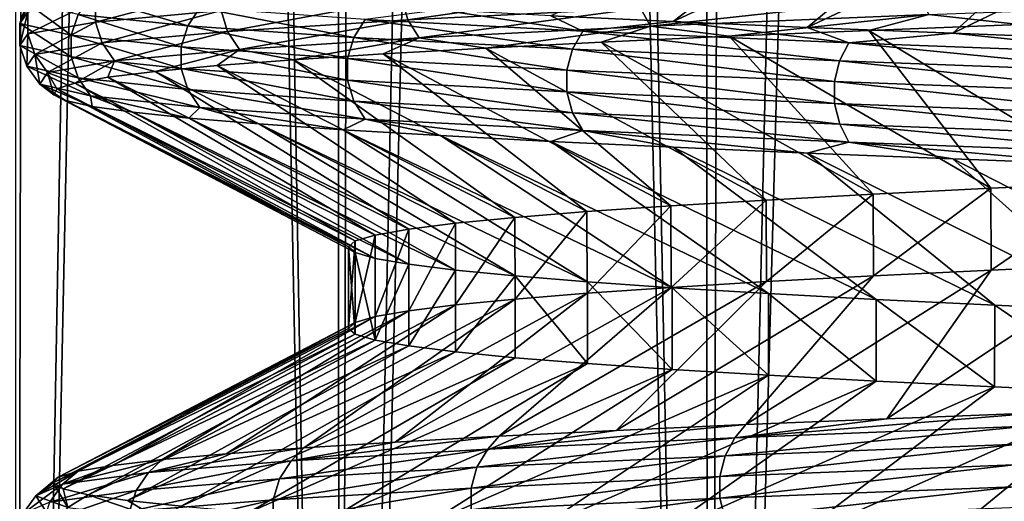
# Model space of a CAD drawing. Header units: metres. Extents: x -206 to 75, y -104 to 104.
# Tile 478 of 656: x -10.46 to -6.99, y -89.61 to -87.91. Entities that reach past the tile are written whole.
import ezdxf

# ---------------------------------------------------------------- set-up
doc = ezdxf.new("R2010")
doc.units = ezdxf.units.M
doc.layers.add('solid_01_1-CONSUMER_THERM_B_125288', color=7, linetype='CONTINUOUS')

msp = doc.modelspace()

# ---------------------------------------------------------------- linework, layer by layer
at = {"layer": 'solid_01_1-CONSUMER_THERM_B_125288'}
for points in [[(-7.335672, -66.707863, 35.473965), (-8.037544, -66.726852, 34.97081), (-8.035554, -97, 34.972336)], [(-7.335672, -66.707863, 35.473965), (-8.035554, -97, 34.972336), (-6.599802, -97, 35.931637)], [(-6.60177, -66.689018, 35.930511), (-7.335672, -66.707863, 35.473965), (-6.599802, -97, 35.931637)], [(-8.704977, -66.745857, 34.422871), (-9.335324, -66.764755, 33.832294), (-9.333812, -97, 33.833813)], [(-8.704977, -66.745857, 34.422871), (-9.333812, -97, 33.833813), (-8.035554, -97, 34.972336)], [(-8.037544, -66.726852, 34.97081), (-8.704977, -66.745857, 34.422871), (-8.035554, -97, 34.972336)], [(-9.925726, -66.783531, 33.201721), (-10.473459, -66.802338, 32.534092), (-10.472335, -97, 32.535553)], [(-9.925726, -66.783531, 33.201721), (-10.472335, -97, 32.535553), (-9.333812, -97, 33.833813)], [(-9.335324, -66.764755, 33.832294), (-9.925726, -66.783531, 33.201721), (-9.333812, -97, 33.833813)], [(-10.926984, -67.163429, 17.094528), (-10.413426, -67.182404, 16.388247), (-10.472326, -97, 16.464436)], [(-10.413426, -67.182404, 16.388247), (-9.854057, -67.201515, 15.717201), (-10.472326, -97, 16.464436)], [(-9.854057, -67.201515, 15.717201), (-9.333823, -97, 15.166199), (-10.472326, -97, 16.464436)], [(-9.854057, -67.201515, 15.717201), (-9.251797, -67.220741, 15.084891), (-9.333823, -97, 15.166199)], [(-9.251797, -67.220741, 15.084891), (-8.60883, -67.239937, 14.4936), (-9.333823, -97, 15.166199)], [(-8.60883, -67.239937, 14.4936), (-8.0356, -97, 14.027699), (-9.333823, -97, 15.166199)], [(-8.60883, -67.239937, 14.4936), (-7.928323, -67.258987, 13.946247), (-8.0356, -97, 14.027699)], [(-7.928323, -67.258987, 13.946247), (-7.213043, -67.277962, 13.445046), (-8.0356, -97, 14.027699)], [(-7.213043, -67.277962, 13.445046), (-6.599861, -97, 13.068396), (-8.0356, -97, 14.027699)], [(-7.213043, -67.277962, 13.445046), (-6.465989, -67.29705, 12.992133), (-6.599861, -97, 13.068396)], [(-7.439918, -87.372459, 18.919889), (-8.586493, -87.899002, 18.738224), (-8.155882, -87.919495, 18.143219)], [(-7.022305, -87.393211, 18.402685), (-7.439918, -87.372459, 18.919889), (-8.155882, -87.919495, 18.143219)], [(-7.022305, -87.393211, 18.402685), (-8.155882, -87.919495, 18.143219), (-7.6833, -87.940102, 17.579742)], [(-6.568861, -87.414009, 17.916683), (-7.022305, -87.393211, 18.402685), (-7.6833, -87.940102, 17.579742)], [(-6.568861, -87.414009, 17.916683), (-7.6833, -87.940102, 17.579742), (-7.169631, -87.960785, 17.049107)], [(-6.08224, -87.434662, 17.464636), (-6.568861, -87.414009, 17.916683), (-7.169631, -87.960785, 17.049107)], [(-6.08224, -87.434662, 17.464636), (-7.169631, -87.960785, 17.049107), (-6.619112, -87.98143, 16.556009)], [(-10.191241, -87.844833, 26.906414), (-9.748631, -87.803894, 28.322206), (-10.19118, -87.921631, 26.906399)], [(-9.748631, -87.803894, 28.322206), (-9.748572, -87.880699, 28.322184), (-10.19118, -87.921631, 26.906399)], [(-9.111259, -87.83976, 29.661543), (-8.290293, -87.798828, 30.896765), (-9.090004, -87.913193, 29.649502)], [(-8.290293, -87.798828, 30.896765), (-8.270953, -87.872253, 30.881842), (-9.090004, -87.913193, 29.649502)], [(-10.432879, -87.853241, 23.96068), (-10.404923, -87.812302, 25.440298), (-10.457161, -87.926704, 23.959425)], [(-10.404923, -87.812302, 25.440298), (-10.42914, -87.885765, 25.442486), (-10.457161, -87.926704, 23.959425)], [(-10.208325, -87.830772, 22.500494), (-10.252524, -87.89418, 22.491837), (-9.865808, -87.935112, 21.063572)], [(-9.823276, -87.871704, 21.078388), (-10.208325, -87.830772, 22.500494), (-9.865808, -87.935112, 21.063572)], [(-9.748572, -87.880699, 28.322184), (-9.111259, -87.83976, 29.661543), (-9.725831, -87.954124, 28.313267)], [(-9.111259, -87.83976, 29.661543), (-9.090004, -87.913193, 29.649502), (-9.725831, -87.954124, 28.313267)], [(-8.270953, -87.872253, 30.881842), (-7.286106, -87.831322, 31.986483), (-8.235222, -87.935593, 30.854271)], [(-7.286106, -87.831322, 31.986483), (-7.254629, -87.894661, 31.95414), (-8.235222, -87.935593, 30.854271)], [(-10.432879, -87.853241, 23.96068), (-10.457161, -87.926704, 23.959425), (-10.276385, -87.967636, 22.487162)], [(-10.252524, -87.89418, 22.491837), (-10.432879, -87.853241, 23.96068), (-10.276385, -87.967636, 22.487162)], [(-10.42914, -87.885765, 25.442486), (-10.191241, -87.844833, 26.906414), (-10.429077, -87.96257, 25.44248)], [(-10.191241, -87.844833, 26.906414), (-10.19118, -87.921631, 26.906399), (-10.429077, -87.96257, 25.44248)], [(-9.823276, -87.871704, 21.078388), (-9.865808, -87.935112, 21.063572), (-9.280956, -87.976051, 19.704115)], [(-9.240945, -87.912643, 19.724791), (-9.823276, -87.871704, 21.078388), (-9.280956, -87.976051, 19.704115)], [(-8.474038, -87.953575, 18.466671), (-8.975082, -87.878479, 19.364902), (-9.240945, -87.912643, 19.724791)], [(-9.090004, -87.913193, 29.649502), (-8.270953, -87.872253, 30.881842), (-9.050735, -87.976532, 29.627254)], [(-8.270953, -87.872253, 30.881842), (-8.235222, -87.935593, 30.854271), (-9.050735, -87.976532, 29.627254)], [(-8.474038, -87.953575, 18.466671), (-8.586493, -87.899002, 18.738224), (-8.975082, -87.878479, 19.364902)], [(-7.254629, -87.894661, 31.95414), (-6.129018, -87.853722, 32.904789), (-6.936856, -87.930367, 32.168293)], [(-10.457161, -87.926704, 23.959425), (-10.42914, -87.885765, 25.442486), (-10.457097, -88.003502, 23.959427)], [(-10.42914, -87.885765, 25.442486), (-10.429077, -87.96257, 25.44248), (-10.457097, -88.003502, 23.959427)], [(-10.252524, -87.89418, 22.491837), (-10.276385, -87.967636, 22.487162), (-9.888769, -88.008575, 21.055574)], [(-9.865808, -87.935112, 21.063572), (-10.252524, -87.89418, 22.491837), (-9.888769, -88.008575, 21.055574)], [(-10.19118, -87.921631, 26.906399), (-9.748572, -87.880699, 28.322184), (-10.167406, -87.995064, 26.900785)], [(-9.748572, -87.880699, 28.322184), (-9.725831, -87.954124, 28.313267), (-10.167406, -87.995064, 26.900785)], [(-9.725831, -87.954124, 28.313267), (-9.090004, -87.913193, 29.649502), (-9.683814, -88.017464, 28.296793)], [(-9.090004, -87.913193, 29.649502), (-9.050735, -87.976532, 29.627254), (-9.683814, -88.017464, 28.296793)], [(-9.240945, -87.912643, 19.724791), (-9.280956, -87.976051, 19.704115), (-8.510729, -88.016983, 18.440548)], [(-8.474038, -87.953575, 18.466671), (-9.240945, -87.912643, 19.724791), (-8.510729, -88.016983, 18.440548)], [(-8.474038, -87.953575, 18.466671), (-8.155882, -87.919495, 18.143219), (-8.586493, -87.899002, 18.738224)], [(-8.235222, -87.935593, 30.854271), (-7.254629, -87.894661, 31.95414), (-7.958387, -87.971596, 31.101818)], [(-7.254629, -87.894661, 31.95414), (-7.466565, -87.950951, 31.653299), (-7.958387, -87.971596, 31.101818)], [(-7.254629, -87.894661, 31.95414), (-6.936856, -87.930367, 32.168293), (-7.466565, -87.950951, 31.653299)], [(-10.457161, -87.926704, 23.959425), (-10.457097, -88.003502, 23.959427), (-10.276323, -88.044441, 22.487173)], [(-10.276385, -87.967636, 22.487162), (-10.457161, -87.926704, 23.959425), (-10.276323, -88.044441, 22.487173)], [(-10.429077, -87.96257, 25.44248), (-10.19118, -87.921631, 26.906399), (-10.404748, -88.035995, 25.440281)], [(-10.19118, -87.921631, 26.906399), (-10.167406, -87.995064, 26.900785), (-10.404748, -88.035995, 25.440281)], [(-9.865808, -87.935112, 21.063572), (-9.888769, -88.008575, 21.055574), (-9.302556, -88.049507, 19.692953)], [(-9.280956, -87.976051, 19.704115), (-9.865808, -87.935112, 21.063572), (-9.302556, -88.049507, 19.692953)], [(-9.050735, -87.976532, 29.627254), (-8.235222, -87.935593, 30.854271), (-8.815861, -88.012878, 29.904453)], [(-8.235222, -87.935593, 30.854271), (-8.409221, -87.992279, 30.517385), (-8.815861, -88.012878, 29.904453)], [(-7.536303, -87.994514, 17.330269), (-8.155882, -87.919495, 18.143219), (-8.474038, -87.953575, 18.466671)], [(-8.235222, -87.935593, 30.854271), (-7.958387, -87.971596, 31.101818), (-8.409221, -87.992279, 30.517385)], [(-7.536303, -87.994514, 17.330269), (-7.6833, -87.940102, 17.579742), (-8.155882, -87.919495, 18.143219)], [(-7.536303, -87.994514, 17.330269), (-7.169631, -87.960785, 17.049107), (-7.6833, -87.940102, 17.579742)], [(-7.466565, -87.950951, 31.653299), (-6.936856, -87.930367, 32.168293), (-6.584381, -88.486671, 31.067795)], [(-10.457097, -88.003502, 23.959427), (-10.429077, -87.96257, 25.44248), (-10.432703, -88.076935, 23.960688)], [(-10.429077, -87.96257, 25.44248), (-10.404748, -88.035995, 25.440281), (-10.432703, -88.076935, 23.960688)], [(-10.276385, -87.967636, 22.487162), (-10.276323, -88.044441, 22.487173), (-9.888709, -88.085373, 21.055595)], [(-9.888769, -88.008575, 21.055574), (-10.276385, -87.967636, 22.487162), (-9.888709, -88.085373, 21.055595)], [(-10.167406, -87.995064, 26.900785), (-9.725831, -87.954124, 28.313267), (-10.123482, -88.058403, 26.890413)], [(-9.725831, -87.954124, 28.313267), (-9.683814, -88.017464, 28.296793), (-10.123482, -88.058403, 26.890413)], [(-9.683814, -88.017464, 28.296793), (-9.050735, -87.976532, 29.627254), (-9.493325, -88.053894, 28.598469)], [(-9.050735, -87.976532, 29.627254), (-9.177332, -88.033371, 29.264616), (-9.493325, -88.053894, 28.598469)], [(-9.280956, -87.976051, 19.704115), (-9.302556, -88.049507, 19.692953), (-8.530536, -88.090446, 18.426445)], [(-8.510729, -88.016983, 18.440548), (-9.280956, -87.976051, 19.704115), (-8.530536, -88.090446, 18.426445)], [(-9.050735, -87.976532, 29.627254), (-8.815861, -88.012878, 29.904453), (-9.177332, -88.033371, 29.264616)], [(-8.474038, -87.953575, 18.466671), (-8.510729, -88.016983, 18.440548), (-7.568933, -88.057922, 17.299225)], [(-7.536303, -87.994514, 17.330269), (-8.474038, -87.953575, 18.466671), (-7.568933, -88.057922, 17.299225)], [(-8.409221, -87.992279, 30.517385), (-7.958387, -87.971596, 31.101818), (-7.451066, -88.527946, 30.065214)], [(-7.958387, -87.971596, 31.101818), (-7.466565, -87.950951, 31.653299), (-7.036142, -88.507263, 30.581341)], [(-7.958387, -87.971596, 31.101818), (-7.036142, -88.507263, 30.581341), (-7.451066, -88.527946, 30.065214)], [(-6.447519, -88.035446, 16.337324), (-7.169631, -87.960785, 17.049107), (-7.536303, -87.994514, 17.330269)], [(-7.466565, -87.950951, 31.653299), (-6.584381, -88.486671, 31.067795), (-7.036142, -88.507263, 30.581341)], [(-6.447519, -88.035446, 16.337324), (-6.619112, -87.98143, 16.556009), (-7.169631, -87.960785, 17.049107)], [(-10.457097, -88.003502, 23.959427), (-10.432703, -88.076935, 23.960688), (-10.252351, -88.117867, 22.491869)], [(-10.276323, -88.044441, 22.487173), (-10.457097, -88.003502, 23.959427), (-10.252351, -88.117867, 22.491869)], [(-10.404748, -88.035995, 25.440281), (-10.167406, -87.995064, 26.900785), (-10.359798, -88.099335, 25.436218)], [(-10.167406, -87.995064, 26.900785), (-10.123482, -88.058403, 26.890413), (-10.359798, -88.099335, 25.436218)], [(-10.123482, -88.058403, 26.890413), (-9.683814, -88.017464, 28.296793), (-9.980363, -88.095177, 27.204422)], [(-9.683814, -88.017464, 28.296793), (-9.761691, -88.074501, 27.910042), (-9.980363, -88.095177, 27.204422)], [(-9.888769, -88.008575, 21.055574), (-9.888709, -88.085373, 21.055595), (-9.302499, -88.126312, 19.692982)], [(-9.302556, -88.049507, 19.692953), (-9.888769, -88.008575, 21.055574), (-9.302499, -88.126312, 19.692982)], [(-9.683814, -88.017464, 28.296793), (-9.493325, -88.053894, 28.598469), (-9.761691, -88.074501, 27.910042)], [(-9.177332, -88.033371, 29.264616), (-8.815861, -88.012878, 29.904453), (-8.164157, -88.569115, 28.953823)], [(-8.815861, -88.012878, 29.904453), (-8.409221, -87.992279, 30.517385), (-7.827492, -88.54863, 29.521988)], [(-8.815861, -88.012878, 29.904453), (-7.827492, -88.54863, 29.521988), (-8.164157, -88.569115, 28.953823)], [(-8.510729, -88.016983, 18.440548), (-8.530536, -88.090446, 18.426445), (-7.586548, -88.131378, 17.282467)], [(-7.568933, -88.057922, 17.299225), (-8.510729, -88.016983, 18.440548), (-7.586548, -88.131378, 17.282467)], [(-8.409221, -87.992279, 30.517385), (-7.451066, -88.527946, 30.065214), (-7.827492, -88.54863, 29.521988)], [(-7.536303, -87.994514, 17.330269), (-7.568933, -88.057922, 17.299225), (-6.475435, -88.098854, 16.301983)], [(-6.447519, -88.035446, 16.337324), (-7.536303, -87.994514, 17.330269), (-6.475435, -88.098854, 16.301983)], [(-10.432703, -88.076935, 23.960688), (-10.404748, -88.035995, 25.440281), (-10.387632, -88.140274, 23.963018)], [(-10.404748, -88.035995, 25.440281), (-10.359798, -88.099335, 25.436218), (-10.387632, -88.140274, 23.963018)], [(-10.276323, -88.044441, 22.487173), (-10.252351, -88.117867, 22.491869), (-9.865641, -88.158806, 21.063629)], [(-9.888709, -88.085373, 21.055595), (-10.276323, -88.044441, 22.487173), (-9.865641, -88.158806, 21.063629)], [(-9.493325, -88.053894, 28.598469), (-9.177332, -88.033371, 29.264616), (-8.459771, -88.589478, 28.362934)], [(-9.302556, -88.049507, 19.692953), (-9.302499, -88.126312, 19.692982), (-8.530483, -88.167244, 18.426481)], [(-8.530536, -88.090446, 18.426445), (-9.302556, -88.049507, 19.692953), (-8.530483, -88.167244, 18.426481)], [(-9.177332, -88.033371, 29.264616), (-8.164157, -88.569115, 28.953823), (-8.459771, -88.589478, 28.362934)], [(-10.432703, -88.076935, 23.960688), (-10.387632, -88.140274, 23.963018), (-10.208059, -88.181206, 22.500546)], [(-10.252351, -88.117867, 22.491869), (-10.432703, -88.076935, 23.960688), (-10.208059, -88.181206, 22.500546)], [(-10.359798, -88.099335, 25.436218), (-10.123482, -88.058403, 26.890413), (-10.263315, -88.136353, 25.761539)], [(-10.123482, -88.058403, 26.890413), (-10.147821, -88.115822, 26.486908), (-10.263315, -88.136353, 25.761539)], [(-10.123482, -88.058403, 26.890413), (-9.980363, -88.095177, 27.204422), (-10.147821, -88.115822, 26.486908)], [(-9.980363, -88.095177, 27.204422), (-9.761691, -88.074501, 27.910042), (-8.922675, -88.630577, 27.122187)], [(-9.888709, -88.085373, 21.055595), (-9.865641, -88.158806, 21.063629), (-9.280798, -88.199738, 19.704195)], [(-9.302499, -88.126312, 19.692982), (-9.888709, -88.085373, 21.055595), (-9.280798, -88.199738, 19.704195)], [(-9.761691, -88.074501, 27.910042), (-9.493325, -88.053894, 28.598469), (-8.71304, -88.609924, 27.751604)], [(-9.761691, -88.074501, 27.910042), (-8.71304, -88.609924, 27.751604), (-8.922675, -88.630577, 27.122187)], [(-9.493325, -88.053894, 28.598469), (-8.459771, -88.589478, 28.362934), (-8.71304, -88.609924, 27.751604)], [(-7.568933, -88.057922, 17.299225), (-7.586548, -88.131378, 17.282467), (-6.490506, -88.172318, 16.282902)], [(-6.475435, -88.098854, 16.301983), (-7.568933, -88.057922, 17.299225), (-6.490506, -88.172318, 16.282902)], [(-10.387632, -88.140274, 23.963018), (-10.359798, -88.099335, 25.436218), (-10.338047, -88.177422, 24.289909)], [(-10.359798, -88.099335, 25.436218), (-10.263315, -88.136353, 25.761539), (-10.326845, -88.156853, 25.028318)], [(-10.359798, -88.099335, 25.436218), (-10.326845, -88.156853, 25.028318), (-10.338047, -88.177422, 24.289909)], [(-10.263315, -88.136353, 25.761539), (-10.147821, -88.115822, 26.486908), (-9.205176, -88.672096, 25.824661)], [(-10.252351, -88.117867, 22.491869), (-10.208059, -88.181206, 22.500546), (-9.82302, -88.222145, 21.078476)], [(-9.865641, -88.158806, 21.063629), (-10.252351, -88.117867, 22.491869), (-9.82302, -88.222145, 21.078476)], [(-10.147821, -88.115822, 26.486908), (-9.980363, -88.095177, 27.204422), (-9.087116, -88.651367, 26.478464)], [(-10.147821, -88.115822, 26.486908), (-9.087116, -88.651367, 26.478464), (-9.205176, -88.672096, 25.824661)], [(-9.980363, -88.095177, 27.204422), (-8.922675, -88.630577, 27.122187), (-9.087116, -88.651367, 26.478464)], [(-8.530536, -88.090446, 18.426445), (-8.530483, -88.167244, 18.426481), (-7.586502, -88.208183, 17.282509)], [(-7.586548, -88.131378, 17.282467), (-8.530536, -88.090446, 18.426445), (-7.586502, -88.208183, 17.282509)], [(-10.387632, -88.140274, 23.963018), (-10.338047, -88.177422, 24.289909), (-10.296642, -88.198067, 23.551908)], [(-10.387632, -88.140274, 23.963018), (-10.296642, -88.198067, 23.551908), (-10.202978, -88.21875, 22.819874)], [(-10.208059, -88.181206, 22.500546), (-10.387632, -88.140274, 23.963018), (-10.202978, -88.21875, 22.819874)], [(-10.326845, -88.156853, 25.028318), (-10.263315, -88.136353, 25.761539), (-9.276304, -88.692627, 25.163462)], [(-10.263315, -88.136353, 25.761539), (-9.205176, -88.672096, 25.824661), (-9.276304, -88.692627, 25.163462)], [(-9.302499, -88.126312, 19.692982), (-9.280798, -88.199738, 19.704195), (-8.510584, -88.240677, 18.440649)], [(-8.530483, -88.167244, 18.426481), (-9.302499, -88.126312, 19.692982), (-8.510584, -88.240677, 18.440649)], [(-7.586548, -88.131378, 17.282467), (-7.586502, -88.208183, 17.282509), (-6.490466, -88.249115, 16.282951)], [(-6.490506, -88.172318, 16.282902), (-7.586548, -88.131378, 17.282467), (-6.490466, -88.249115, 16.282951)], [(-10.338047, -88.177422, 24.289909), (-10.326845, -88.156853, 25.028318), (-9.3, -88.713371, 24.5)], [(-10.338047, -88.177422, 24.289909), (-9.3, -88.713371, 24.5), (-9.276243, -88.733696, 23.835686)], [(-10.296642, -88.198067, 23.551908), (-10.338047, -88.177422, 24.289909), (-9.276243, -88.733696, 23.835686)], [(-10.326845, -88.156853, 25.028318), (-9.276304, -88.692627, 25.163462), (-9.3, -88.713371, 24.5)], [(-10.208059, -88.181206, 22.500546), (-10.202978, -88.21875, 22.819874), (-10.057987, -88.239334, 22.099096)], [(-10.208059, -88.181206, 22.500546), (-10.057987, -88.239334, 22.099096), (-9.861939, -88.259834, 21.390734)], [(-9.82302, -88.222145, 21.078476), (-10.208059, -88.181206, 22.500546), (-9.861939, -88.259834, 21.390734)], [(-9.865641, -88.158806, 21.063629), (-9.82302, -88.222145, 21.078476), (-9.240704, -88.263077, 19.724915)], [(-9.280798, -88.199738, 19.704195), (-9.865641, -88.158806, 21.063629), (-9.240704, -88.263077, 19.724915)], [(-8.530483, -88.167244, 18.426481), (-8.510584, -88.240677, 18.440649), (-7.568804, -88.281609, 17.299347)], [(-7.586502, -88.208183, 17.282509), (-8.530483, -88.167244, 18.426481), (-7.568804, -88.281609, 17.299347)], [(-10.296642, -88.198067, 23.551908), (-9.276243, -88.733696, 23.835686), (-9.205045, -88.754471, 23.174425)], [(-10.202978, -88.21875, 22.819874), (-10.296642, -88.198067, 23.551908), (-9.205045, -88.754471, 23.174425)], [(-10.202978, -88.21875, 22.819874), (-9.205045, -88.754471, 23.174425), (-9.086907, -88.775269, 22.520576)], [(-10.057987, -88.239334, 22.099096), (-10.202978, -88.21875, 22.819874), (-9.086907, -88.775269, 22.520576)], [(-9.82302, -88.222145, 21.078476), (-9.861939, -88.259834, 21.390734), (-9.615005, -88.280365, 20.695719)], [(-9.82302, -88.222145, 21.078476), (-9.615005, -88.280365, 20.695719), (-9.318746, -88.300972, 20.018927)], [(-9.240704, -88.263077, 19.724915), (-9.82302, -88.222145, 21.078476), (-9.318746, -88.300972, 20.018927)], [(-9.280798, -88.199738, 19.704195), (-9.240704, -88.263077, 19.724915), (-8.473817, -88.304016, 18.466827)], [(-8.510584, -88.240677, 18.440649), (-9.280798, -88.199738, 19.704195), (-8.473817, -88.304016, 18.466827)], [(-7.586502, -88.208183, 17.282509), (-7.568804, -88.281609, 17.299347), (-6.475324, -88.322548, 16.30212)], [(-6.490466, -88.249115, 16.282951), (-7.586502, -88.208183, 17.282509), (-6.475324, -88.322548, 16.30212)], [(-10.057987, -88.239334, 22.099096), (-9.086907, -88.775269, 22.520576), (-8.922199, -88.795921, 21.876194)], [(-9.861939, -88.259834, 21.390734), (-10.057987, -88.239334, 22.099096), (-8.922199, -88.795921, 21.876194)], [(-9.861939, -88.259834, 21.390734), (-8.922199, -88.795921, 21.876194), (-8.711974, -88.816399, 21.245541)], [(-9.615005, -88.280365, 20.695719), (-9.861939, -88.259834, 21.390734), (-8.711974, -88.816399, 21.245541)], [(-8.510584, -88.240677, 18.440649), (-8.473817, -88.304016, 18.466827), (-7.536106, -88.344955, 17.330454)], [(-7.568804, -88.281609, 17.299347), (-8.510584, -88.240677, 18.440649), (-7.536106, -88.344955, 17.330454)], [(-9.615005, -88.280365, 20.695719), (-8.711974, -88.816399, 21.245541), (-8.457238, -88.836937, 20.631521)], [(-9.318746, -88.300972, 20.018927), (-9.615005, -88.280365, 20.695719), (-8.457238, -88.836937, 20.631521)], [(-9.240704, -88.263077, 19.724915), (-9.318746, -88.300972, 20.018927), (-8.975101, -88.32164, 19.364935)], [(-9.240704, -88.263077, 19.724915), (-8.975101, -88.32164, 19.364935), (-8.586505, -88.342308, 18.738245)], [(-8.473817, -88.304016, 18.466827), (-9.240704, -88.263077, 19.724915), (-8.586505, -88.342308, 18.738245)], [(-7.568804, -88.281609, 17.299347), (-7.536106, -88.344955, 17.330454), (-6.44735, -88.385887, 16.337536)], [(-6.475324, -88.322548, 16.30212), (-7.568804, -88.281609, 17.299347), (-6.44735, -88.385887, 16.337536)], [(-9.318746, -88.300972, 20.018927), (-8.457238, -88.836937, 20.631521), (-8.159179, -88.857628, 20.037064)], [(-8.975101, -88.32164, 19.364935), (-9.318746, -88.300972, 20.018927), (-8.159179, -88.857628, 20.037064)], [(-8.975101, -88.32164, 19.364935), (-8.159179, -88.857628, 20.037064), (-7.819655, -88.878426, 19.465818)], [(-8.586505, -88.342308, 18.738245), (-8.975101, -88.32164, 19.364935), (-7.819655, -88.878426, 19.465818)], [(-8.473817, -88.304016, 18.466827), (-8.586505, -88.342308, 18.738245), (-8.155897, -88.362846, 18.143238)], [(-8.473817, -88.304016, 18.466827), (-8.155897, -88.362846, 18.143238), (-7.683326, -88.383324, 17.579771)], [(-7.536106, -88.344955, 17.330454), (-8.473817, -88.304016, 18.466827), (-7.683326, -88.383324, 17.579771)], [(-8.586505, -88.342308, 18.738245), (-7.819655, -88.878426, 19.465818), (-7.439911, -88.899178, 18.919882)], [(-8.155897, -88.362846, 18.143238), (-8.586505, -88.342308, 18.738245), (-7.439911, -88.899178, 18.919882)], [(-8.155897, -88.362846, 18.143238), (-7.439911, -88.899178, 18.919882), (-7.022297, -88.919716, 18.402678)], [(-7.683326, -88.383324, 17.579771), (-8.155897, -88.362846, 18.143238), (-7.022297, -88.919716, 18.402678)], [(-7.536106, -88.344955, 17.330454), (-7.683326, -88.383324, 17.579771), (-7.169677, -88.403893, 17.04915)], [(-7.536106, -88.344955, 17.330454), (-7.169677, -88.403893, 17.04915), (-6.619165, -88.42453, 16.556053)], [(-6.44735, -88.385887, 16.337536), (-7.536106, -88.344955, 17.330454), (-6.619165, -88.42453, 16.556053)], [(-7.683326, -88.383324, 17.579771), (-7.022297, -88.919716, 18.402678), (-6.568852, -88.940201, 17.916674)], [(-7.169677, -88.403893, 17.04915), (-7.683326, -88.383324, 17.579771), (-6.568852, -88.940201, 17.916674)], [(-7.169677, -88.403893, 17.04915), (-6.568852, -88.940201, 17.916674), (-6.082224, -88.960793, 17.464621)], [(-6.619165, -88.42453, 16.556053), (-7.169677, -88.403893, 17.04915), (-6.082224, -88.960793, 17.464621)], [(-7.034552, -88.795349, 30.583179), (-7.036142, -88.507263, 30.581341), (-6.584381, -88.486671, 31.067795)], [(-7.034552, -88.795349, 30.583179), (-6.584381, -88.486671, 31.067795), (-6.582307, -88.774651, 31.069874)], [(-7.826227, -88.836182, 29.52396), (-7.827492, -88.54863, 29.521988), (-7.451066, -88.527946, 30.065214)], [(-7.826227, -88.836182, 29.52396), (-7.451066, -88.527946, 30.065214), (-7.449721, -88.815826, 30.067015)], [(-7.449721, -88.815826, 30.067015), (-7.451066, -88.527946, 30.065214), (-7.036142, -88.507263, 30.581341)], [(-7.449721, -88.815826, 30.067015), (-7.036142, -88.507263, 30.581341), (-7.034552, -88.795349, 30.583179)], [(-8.458667, -88.877312, 28.365355), (-8.459771, -88.589478, 28.362934), (-8.164157, -88.569115, 28.953823)], [(-8.458667, -88.877312, 28.365355), (-8.164157, -88.569115, 28.953823), (-8.162943, -88.856651, 28.956049)], [(-8.162943, -88.856651, 28.956049), (-8.164157, -88.569115, 28.953823), (-7.827492, -88.54863, 29.521988)], [(-8.162943, -88.856651, 28.956049), (-7.827492, -88.54863, 29.521988), (-7.826227, -88.836182, 29.52396)], [(-8.712137, -88.897995, 27.754023), (-8.71304, -88.609924, 27.751604), (-8.459771, -88.589478, 28.362934)], [(-8.712137, -88.897995, 27.754023), (-8.459771, -88.589478, 28.362934), (-8.458667, -88.877312, 28.365355)], [(-9.086767, -88.93911, 26.480066), (-9.087116, -88.651367, 26.478464), (-8.922675, -88.630577, 27.122187)], [(-9.086767, -88.93911, 26.480066), (-8.922675, -88.630577, 27.122187), (-8.922049, -88.918602, 27.124317)], [(-8.922049, -88.918602, 27.124317), (-8.922675, -88.630577, 27.122187), (-8.71304, -88.609924, 27.751604)], [(-8.922049, -88.918602, 27.124317), (-8.71304, -88.609924, 27.751604), (-8.712137, -88.897995, 27.754023)], [(-9.276275, -88.98037, 25.163872), (-9.276304, -88.692627, 25.163462), (-9.205176, -88.672096, 25.824661)], [(-9.276275, -88.98037, 25.163872), (-9.205176, -88.672096, 25.824661), (-9.205035, -88.959618, 25.82564)], [(-9.205035, -88.959618, 25.82564), (-9.205176, -88.672096, 25.824661), (-9.087116, -88.651367, 26.478464)], [(-9.205035, -88.959618, 25.82564), (-9.087116, -88.651367, 26.478464), (-9.086767, -88.93911, 26.480066)], [(-9.3, -89.000916, 24.5), (-9.3, -88.713371, 24.5), (-9.276304, -88.692627, 25.163462)], [(-9.3, -89.000916, 24.5), (-9.276304, -88.692627, 25.163462), (-9.276275, -88.98037, 25.163872)], [(-9.276247, -89.021881, 23.835737), (-9.276243, -88.733696, 23.835686), (-9.3, -88.713371, 24.5)], [(-9.276247, -89.021881, 23.835737), (-9.3, -88.713371, 24.5), (-9.3, -89.000916, 24.5)], [(-9.205032, -89.04245, 23.174337), (-9.276243, -88.733696, 23.835686), (-9.276247, -89.021881, 23.835737)], [(-9.205032, -89.04245, 23.174337), (-9.205045, -88.754471, 23.174425), (-9.276243, -88.733696, 23.835686)], [(-9.205032, -89.04245, 23.174337), (-9.086907, -88.775269, 22.520576), (-9.205045, -88.754471, 23.174425)], [(-9.08685, -89.062927, 22.520315), (-9.086907, -88.775269, 22.520576), (-9.205032, -89.04245, 23.174337)], [(-9.08685, -89.062927, 22.520315), (-8.922199, -88.795921, 21.876194), (-9.086907, -88.775269, 22.520576)], [(-6.582307, -88.774651, 31.069874), (-6.869831, -89.298904, 32.228508), (-7.403202, -89.319572, 31.718922)], [(-7.034552, -88.795349, 30.583179), (-6.582307, -88.774651, 31.069874), (-7.403202, -89.319572, 31.718922)], [(-8.922091, -89.083527, 21.875824), (-8.922199, -88.795921, 21.876194), (-9.08685, -89.062927, 22.520315)], [(-8.922091, -89.083527, 21.875824), (-8.711974, -88.816399, 21.245541), (-8.922199, -88.795921, 21.876194)], [(-7.449721, -88.815826, 30.067015), (-7.899839, -89.340233, 31.171705), (-8.356135, -89.360817, 30.59074)], [(-7.826227, -88.836182, 29.52396), (-7.449721, -88.815826, 30.067015), (-8.356135, -89.360817, 30.59074)], [(-7.034552, -88.795349, 30.583179), (-7.403202, -89.319572, 31.718922), (-7.899839, -89.340233, 31.171705)], [(-7.449721, -88.815826, 30.067015), (-7.034552, -88.795349, 30.583179), (-7.899839, -89.340233, 31.171705)], [(-8.711863, -89.104317, 21.245243), (-8.711974, -88.816399, 21.245541), (-8.922091, -89.083527, 21.875824)], [(-7.826227, -88.836182, 29.52396), (-8.356135, -89.360817, 30.59074), (-8.768686, -89.381325, 29.980577)], [(-8.162943, -88.856651, 28.956049), (-7.826227, -88.836182, 29.52396), (-8.768686, -89.381325, 29.980577)], [(-8.457311, -89.125084, 20.631681), (-8.457238, -88.836937, 20.631521), (-8.711974, -88.816399, 21.245541)], [(-8.457311, -89.125084, 20.631681), (-8.711974, -88.816399, 21.245541), (-8.711863, -89.104317, 21.245243)], [(-8.159432, -89.145721, 20.037527), (-8.457238, -88.836937, 20.631521), (-8.457311, -89.125084, 20.631681)], [(-8.159432, -89.145721, 20.037527), (-8.159179, -88.857628, 20.037064), (-8.457238, -88.836937, 20.631521)], [(-8.458667, -88.877312, 28.365355), (-9.135303, -89.401817, 29.344883), (-9.456621, -89.42244, 28.682652)], [(-8.712137, -88.897995, 27.754023), (-8.458667, -88.877312, 28.365355), (-9.456621, -89.42244, 28.682652)], [(-8.162943, -88.856651, 28.956049), (-8.768686, -89.381325, 29.980577), (-9.135303, -89.401817, 29.344883)], [(-8.458667, -88.877312, 28.365355), (-8.162943, -88.856651, 28.956049), (-9.135303, -89.401817, 29.344883)], [(-7.819953, -89.166214, 19.46628), (-8.159179, -88.857628, 20.037064), (-8.159432, -89.145721, 20.037527)], [(-7.819953, -89.166214, 19.46628), (-7.819655, -88.878426, 19.465818), (-8.159179, -88.857628, 20.037064)], [(-7.440537, -89.186722, 18.920717), (-7.819655, -88.878426, 19.465818), (-7.819953, -89.166214, 19.46628)], [(-7.440537, -89.186722, 18.920717), (-7.439911, -88.899178, 18.919882), (-7.819655, -88.878426, 19.465818)], [(-8.922049, -88.918602, 27.124317), (-9.731018, -89.44313, 27.996632), (-9.955948, -89.463753, 27.292702)], [(-9.086767, -88.93911, 26.480066), (-8.922049, -88.918602, 27.124317), (-9.955948, -89.463753, 27.292702)], [(-8.712137, -88.897995, 27.754023), (-9.456621, -89.42244, 28.682652), (-9.731018, -89.44313, 27.996632)], [(-8.922049, -88.918602, 27.124317), (-8.712137, -88.897995, 27.754023), (-9.731018, -89.44313, 27.996632)], [(-7.023202, -89.207405, 18.403719), (-7.439911, -88.899178, 18.919882), (-7.440537, -89.186722, 18.920717)], [(-7.023202, -89.207405, 18.403719), (-7.022297, -88.919716, 18.402678), (-7.439911, -88.899178, 18.919882)], [(-6.569788, -89.228218, 17.917608), (-7.022297, -88.919716, 18.402678), (-7.023202, -89.207405, 18.403719)], [(-6.569788, -89.228218, 17.917608), (-6.568852, -88.940201, 17.916674), (-7.022297, -88.919716, 18.402678)], [(-9.086767, -88.93911, 26.480066), (-9.955948, -89.463753, 27.292702), (-10.129923, -89.484291, 26.575781)], [(-9.205035, -88.959618, 25.82564), (-9.086767, -88.93911, 26.480066), (-10.129923, -89.484291, 26.575781)], [(-9.276275, -88.98037, 25.163872), (-10.251989, -89.504784, 25.850695), (-10.321914, -89.52536, 25.118776)], [(-9.3, -89.000916, 24.5), (-9.276275, -88.98037, 25.163872), (-10.321914, -89.52536, 25.118776)], [(-9.205035, -88.959618, 25.82564), (-10.129923, -89.484291, 26.575781), (-10.251989, -89.504784, 25.850695)], [(-9.276275, -88.98037, 25.163872), (-9.205035, -88.959618, 25.82564), (-10.251989, -89.504784, 25.850695)], [(-9.3, -89.000916, 24.5), (-10.321914, -89.52536, 25.118776), (-10.339553, -89.546036, 24.381407)], [(-9.276247, -89.021881, 23.835737), (-9.3, -89.000916, 24.5), (-10.339553, -89.546036, 24.381407)], [(-9.276247, -89.021881, 23.835737), (-10.339553, -89.546036, 24.381407), (-10.304622, -89.566689, 23.643366)], [(-9.205032, -89.04245, 23.174337), (-9.276247, -89.021881, 23.835737), (-10.304622, -89.566689, 23.643366)], [(-9.205032, -89.04245, 23.174337), (-10.304622, -89.566689, 23.643366), (-10.217276, -89.58728, 22.909681)], [(-9.08685, -89.062927, 22.520315), (-9.205032, -89.04245, 23.174337), (-10.217276, -89.58728, 22.909681)], [(-9.08685, -89.062927, 22.520315), (-10.217276, -89.58728, 22.909681), (-10.078351, -89.60778, 22.186316)], [(-8.922091, -89.083527, 21.875824), (-9.08685, -89.062927, 22.520315), (-10.078351, -89.60778, 22.186316)], [(-8.922091, -89.083527, 21.875824), (-10.078351, -89.60778, 22.186316), (-9.888861, -89.628273, 21.477217)], [(-8.711863, -89.104317, 21.245243), (-8.922091, -89.083527, 21.875824), (-9.888861, -89.628273, 21.477217)], [(-8.711863, -89.104317, 21.245243), (-9.888861, -89.628273, 21.477217), (-9.648606, -89.648903, 20.781544)], [(-8.457311, -89.125084, 20.631681), (-8.711863, -89.104317, 21.245243), (-9.648606, -89.648903, 20.781544)], [(-8.457311, -89.125084, 20.631681), (-9.648606, -89.648903, 20.781544), (-9.358283, -89.669594, 20.102072)], [(-8.159432, -89.145721, 20.037527), (-8.457311, -89.125084, 20.631681), (-9.358283, -89.669594, 20.102072)], [(-8.159432, -89.145721, 20.037527), (-9.358283, -89.669594, 20.102072), (-9.020343, -89.690216, 19.444965)], [(-7.819953, -89.166214, 19.46628), (-8.159432, -89.145721, 20.037527), (-9.020343, -89.690216, 19.444965)], [(-7.819953, -89.166214, 19.46628), (-9.020343, -89.690216, 19.444965), (-8.637018, -89.710762, 18.814404)], [(-7.440537, -89.186722, 18.920717), (-7.819953, -89.166214, 19.46628), (-8.637018, -89.710762, 18.814404)], [(-7.440537, -89.186722, 18.920717), (-8.637018, -89.710762, 18.814404), (-8.211243, -89.731255, 18.214853)], [(-7.023202, -89.207405, 18.403719), (-7.440537, -89.186722, 18.920717), (-8.211243, -89.731255, 18.214853)], [(-7.023202, -89.207405, 18.403719), (-8.211243, -89.731255, 18.214853), (-7.743884, -89.751816, 17.647469)], [(-6.569788, -89.228218, 17.917608), (-7.023202, -89.207405, 18.403719), (-7.743884, -89.751816, 17.647469)], [(-6.569788, -89.228218, 17.917608), (-7.743884, -89.751816, 17.647469), (-7.235604, -89.772491, 17.113083)], [(-6.083146, -89.248924, 17.465418), (-6.569788, -89.228218, 17.917608), (-7.235604, -89.772491, 17.113083)], [(-6.083146, -89.248924, 17.465418), (-7.235604, -89.772491, 17.113083), (-6.689578, -89.793152, 16.615295)], [(-7.938174, -89.386322, 31.22179), (-7.403202, -89.319572, 31.718922), (-6.869831, -89.298904, 32.228508)], [(-7.938174, -89.386322, 31.22179), (-6.869831, -89.298904, 32.228508), (-6.909014, -89.34539, 32.276352)], [(-7.938174, -89.386322, 31.22179), (-7.899839, -89.340233, 31.171705), (-7.403202, -89.319572, 31.718922)], [(-8.808787, -89.427261, 30.033031), (-8.356135, -89.360817, 30.59074), (-7.899839, -89.340233, 31.171705)], [(-8.808787, -89.427261, 30.033031), (-7.899839, -89.340233, 31.171705), (-7.938174, -89.386322, 31.22179)], [(-8.808787, -89.427261, 30.033031), (-8.768686, -89.381325, 29.980577), (-8.356135, -89.360817, 30.59074)], [(-7.938174, -89.386322, 31.22179), (-6.909014, -89.34539, 32.276352), (-7.972544, -89.44973, 31.250895)], [(-6.909014, -89.34539, 32.276352), (-6.938928, -89.408798, 32.31002), (-7.972544, -89.44973, 31.250895)], [(-9.501855, -89.468193, 28.732899), (-9.135303, -89.401817, 29.344883), (-8.768686, -89.381325, 29.980577)], [(-9.501855, -89.468193, 28.732899), (-8.768686, -89.381325, 29.980577), (-8.808787, -89.427261, 30.033031)], [(-9.501855, -89.468193, 28.732899), (-9.456621, -89.42244, 28.682652), (-9.135303, -89.401817, 29.344883)], [(-8.808787, -89.427261, 30.033031), (-7.938174, -89.386322, 31.22179), (-8.846927, -89.490669, 30.056988)], [(-7.938174, -89.386322, 31.22179), (-7.972544, -89.44973, 31.250895), (-8.846927, -89.490669, 30.056988)], [(-10.004451, -89.509132, 27.347704), (-9.731018, -89.44313, 27.996632), (-9.456621, -89.42244, 28.682652)], [(-10.004451, -89.509132, 27.347704), (-9.456621, -89.42244, 28.682652), (-9.501855, -89.468193, 28.732899)], [(-9.501855, -89.468193, 28.732899), (-8.808787, -89.427261, 30.033031), (-9.542995, -89.531601, 28.751226)], [(-8.808787, -89.427261, 30.033031), (-8.846927, -89.490669, 30.056988), (-9.542995, -89.531601, 28.751226)], [(-7.972544, -89.44973, 31.250895), (-6.938928, -89.408798, 32.31002), (-7.9911, -89.523193, 31.266605)], [(-6.938928, -89.408798, 32.31002), (-6.955078, -89.482254, 32.328197), (-7.9911, -89.523193, 31.266605)], [(-10.307032, -89.550064, 25.905703), (-10.129923, -89.484291, 26.575781), (-9.955948, -89.463753, 27.292702)], [(-10.307032, -89.550064, 25.905703), (-9.955948, -89.463753, 27.292702), (-10.004451, -89.509132, 27.347704)], [(-10.004451, -89.509132, 27.347704), (-9.501855, -89.468193, 28.732899), (-10.047768, -89.57254, 27.360035)], [(-9.501855, -89.468193, 28.732899), (-9.542995, -89.531601, 28.751226), (-10.047768, -89.57254, 27.360035)], [(-10.004451, -89.509132, 27.347704), (-9.955948, -89.463753, 27.292702), (-9.731018, -89.44313, 27.996632)], [(-8.846927, -89.490669, 30.056988), (-7.972544, -89.44973, 31.250895), (-8.867517, -89.564125, 30.069921)], [(-7.972544, -89.44973, 31.250895), (-7.9911, -89.523193, 31.266605), (-8.867517, -89.564125, 30.069921)], [(-10.401707, -89.591003, 24.435373), (-10.321914, -89.52536, 25.118776), (-10.251989, -89.504784, 25.850695)], [(-10.401707, -89.591003, 24.435373), (-10.251989, -89.504784, 25.850695), (-10.307032, -89.550064, 25.905703)], [(-10.307032, -89.550064, 25.905703), (-10.004451, -89.509132, 27.347704), (-10.351659, -89.613472, 25.911789)], [(-10.004451, -89.509132, 27.347704), (-10.047768, -89.57254, 27.360035), (-10.351659, -89.613472, 25.911789)], [(-10.307032, -89.550064, 25.905703), (-10.251989, -89.504784, 25.850695), (-10.129923, -89.484291, 26.575781)], [(-9.542995, -89.531601, 28.751226), (-8.846927, -89.490669, 30.056988), (-9.565206, -89.605064, 28.76112)], [(-8.846927, -89.490669, 30.056988), (-8.867517, -89.564125, 30.069921), (-9.565206, -89.605064, 28.76112)], [(-7.9911, -89.523193, 31.266605), (-6.955078, -89.482254, 32.328197), (-7.991052, -89.599998, 31.266563)], [(-6.955078, -89.482254, 32.328197), (-6.955036, -89.559059, 32.328148), (-7.991052, -89.599998, 31.266563)], [(-10.401707, -89.591003, 24.435373), (-10.339553, -89.546036, 24.381407), (-10.321914, -89.52536, 25.118776)], [(-10.047768, -89.57254, 27.360035), (-9.542995, -89.531601, 28.751226), (-10.071153, -89.645996, 27.36669)], [(-9.542995, -89.531601, 28.751226), (-9.565206, -89.605064, 28.76112), (-10.071153, -89.645996, 27.36669)], [(-8.867517, -89.564125, 30.069921), (-7.9911, -89.523193, 31.266605), (-8.867464, -89.64093, 30.069885)], [(-7.9911, -89.523193, 31.266605), (-7.991052, -89.599998, 31.266563), (-8.867464, -89.64093, 30.069885)], [(-10.401707, -89.591003, 24.435373), (-10.307032, -89.550064, 25.905703), (-10.446743, -89.654411, 24.435093)], [(-10.307032, -89.550064, 25.905703), (-10.351659, -89.613472, 25.911789), (-10.446743, -89.654411, 24.435093)], [(-10.288267, -89.631935, 22.966183), (-10.339553, -89.546036, 24.381407), (-10.401707, -89.591003, 24.435373)], [(-10.351659, -89.613472, 25.911789), (-10.047768, -89.57254, 27.360035), (-10.375751, -89.686935, 25.915073)], [(-10.047768, -89.57254, 27.360035), (-10.071153, -89.645996, 27.36669), (-10.375751, -89.686935, 25.915073)], [(-10.288267, -89.631935, 22.966183), (-10.304622, -89.566689, 23.643366), (-10.339553, -89.546036, 24.381407)], [(-10.288267, -89.631935, 22.966183), (-10.217276, -89.58728, 22.909681), (-10.304622, -89.566689, 23.643366)], [(-9.565206, -89.605064, 28.76112), (-8.867517, -89.564125, 30.069921), (-9.565148, -89.68187, 28.761093)], [(-8.867517, -89.564125, 30.069921), (-8.867464, -89.64093, 30.069885), (-9.565148, -89.68187, 28.761093)], [(-7.991052, -89.599998, 31.266563), (-6.955036, -89.559059, 32.328148), (-7.972411, -89.673424, 31.250778)], [(-6.955036, -89.559059, 32.328148), (-6.938812, -89.632484, 32.309887), (-7.972411, -89.673424, 31.250778)], [(-10.401707, -89.591003, 24.435373), (-10.446743, -89.654411, 24.435093), (-10.332812, -89.695343, 22.959541)], [(-10.288267, -89.631935, 22.966183), (-10.401707, -89.591003, 24.435373), (-10.332812, -89.695343, 22.959541)], [(-9.968795, -89.672874, 21.527889), (-10.217276, -89.58728, 22.909681), (-10.288267, -89.631935, 22.966183)], [(-9.968795, -89.672874, 21.527889), (-10.078351, -89.60778, 22.186316), (-10.217276, -89.58728, 22.909681)], [(-9.968795, -89.672874, 21.527889), (-9.888861, -89.628273, 21.477217), (-10.078351, -89.60778, 22.186316)], [(-10.071153, -89.645996, 27.36669), (-9.565206, -89.605064, 28.76112), (-10.071092, -89.722801, 27.366673)], [(-9.565206, -89.605064, 28.76112), (-9.565148, -89.68187, 28.761093), (-10.071092, -89.722801, 27.366673)], [(-8.867464, -89.64093, 30.069885), (-7.991052, -89.599998, 31.266563), (-8.846779, -89.714355, 30.056892)], [(-7.991052, -89.599998, 31.266563), (-7.972411, -89.673424, 31.250778), (-8.846779, -89.714355, 30.056892)]]:
    msp.add_3dface(points, dxfattribs=at)

doc.saveas('drawing.dxf')
